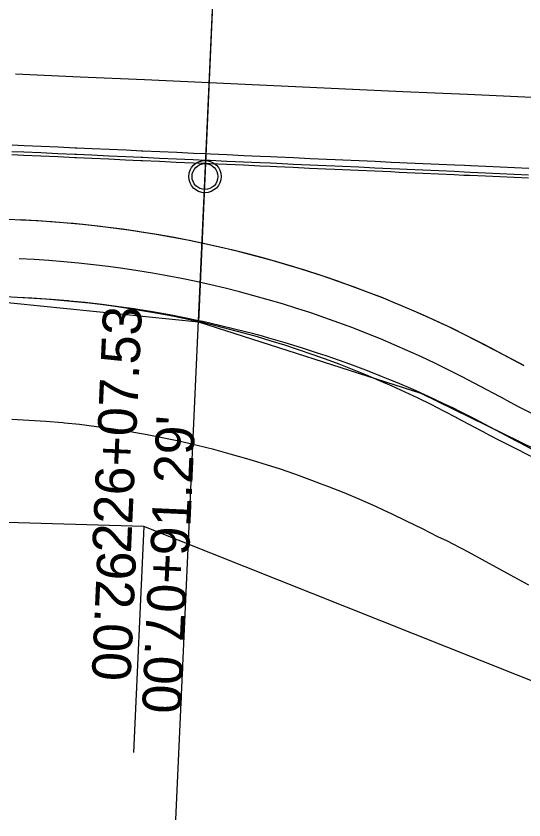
# Model space of a CAD drawing. Extents: x -70 to 701944, y -4 to 666871.
# Drawn here: x 665563.3 to 665641.9, y 656518.9 to 656643.3 of the extents above; entities that cross this region are included whole.
import ezdxf

# ---------------------------------------------------------------- set-up
doc = ezdxf.new("R2010")
doc.units = 0
for name, color, linetype in [('R_Detour', 7, 'Continuous'), ('R_No Plot', 7, 'Continuous'), ('R_Proposed Const Limits', 7, 'Continuous'), ('R_Proposed Road', 7, 'Continuous'), ('R_ROW', 7, 'Continuous'), ('R_Striping', 7, 'Continuous'), ('R_Temp Easement Annot', 7, 'Continuous'), ('R_Water', 7, 'Continuous')]:
    doc.layers.add(name, color=color, linetype=linetype)

msp = doc.modelspace()

# ---------------------------------------------------------------- linework, layer by layer
at = {"layer": 'R_Detour'}
msp.add_line((665588.06, 656518.93), (665594.25, 656655.91), dxfattribs=at)
at = {"layer": 'R_No Plot'}
msp.add_line((665639.07, 656583.9), (665634.31, 656586.44), dxfattribs=at)
for points in [[(665494.74, 656669.27), (665491.76, 656602.98), (665546.7, 656600.49), (665591.55, 656595.97), (665594.66, 656664.95)], [(665694.15, 656651.39), (665684.16, 656651.84), (665679.41, 656661.07), (665669.58, 656661.33), (665594.62, 656664.96), (665591.55, 656595.97), (665625.94, 656584.94), (665653.94, 656571.2), (665676.66, 656563.49), (665690.05, 656560.65)]]:
    msp.add_lwpolyline(points, close=True, dxfattribs=at)
msp.add_circle((665592.56, 656618.44), 2.5, dxfattribs=at)
for centre, start, end in [((665556.32, 656439.9), 61.9768, 87.4131), ((665717.07, 656730.44), 241.9768, 267.4131)]:
    msp.add_arc(centre, 166, start, end, dxfattribs=at)
at = {"layer": 'R_Proposed Const Limits'}
msp.add_lwpolyline([(665642.66, 656555.24), (665640.41, 656556.46), (665639.83, 656556.78), (665633.32, 656560.35), (665630.97, 656561.56), (665630.05, 656562.02), (665628.6, 656562.73), (665626.22, 656563.93), (665623.82, 656565.1), (665621.4, 656566.27), (665620.26, 656566.81), (665618.97, 656567.39), (665616.53, 656568.47), (665614.07, 656569.51), (665611.59, 656570.48), (665610.43, 656570.93), (665609.1, 656571.43), (665606.6, 656572.34), (665604.09, 656573.21), (665601.57, 656574.03), (665600.58, 656574.34), (665599.03, 656574.79), (665596.48, 656575.52), (665593.93, 656576.21), (665591.36, 656576.86), (665590.69, 656577.02), (665588.78, 656577.45), (665586.2, 656578), (665583.61, 656578.5), (665581.01, 656578.97), (665580.77, 656579.01), (665578.41, 656579.38), (665575.8, 656579.75), (665573.18, 656580.07), (665570.82, 656580.31), (665570.56, 656580.33), (665567.94, 656580.55), (665565.31, 656580.72), (665562.68, 656580.84)], dxfattribs=at)
at = {"layer": 'R_Proposed Road'}
for p, q in [((665637.13, 656591.73), (665641.89, 656589.2)), ((665637.13, 656591.73), (665641.89, 656589.2)), ((665636.26, 656578.6), (665631.49, 656581.14))]:
    msp.add_line(p, q, dxfattribs=at)
for points in [[(665642.67, 656619.68), (665636.01, 656619.98), (665633.61, 656620.09), (665632.68, 656620.13), (665631.2, 656620.2), (665628.76, 656620.31), (665626.32, 656620.42), (665623.85, 656620.53), (665622.69, 656620.58), (665621.38, 656620.64), (665618.89, 656620.76), (665616.39, 656620.87), (665613.87, 656620.98), (665612.7, 656621.04), (665611.35, 656621.1), (665608.81, 656621.21), (665606.26, 656621.33), (665603.71, 656621.44), (665602.71, 656621.49), (665601.14, 656621.56), (665598.57, 656621.67), (665595.98, 656621.79), (665593.4, 656621.91), (665592.72, 656621.94), (665590.8, 656622.03), (665588.2, 656622.14), (665585.59, 656622.26), (665582.97, 656622.38), (665582.73, 656622.39), (665580.36, 656622.5), (665577.74, 656622.62), (665575.11, 656622.73), (665572.74, 656622.84), (665572.49, 656622.85), (665569.86, 656622.97), (665567.23, 656623.09), (665564.6, 656623.21), (665562.75, 656623.29)], [(665642.6, 656618.18), (665635.95, 656618.48), (665633.54, 656618.59), (665632.61, 656618.63), (665631.13, 656618.7), (665628.7, 656618.81), (665626.25, 656618.92), (665623.79, 656619.03), (665622.62, 656619.09), (665621.31, 656619.15), (665618.82, 656619.26), (665616.32, 656619.37), (665613.81, 656619.48), (665612.63, 656619.54), (665611.28, 656619.6), (665608.74, 656619.71), (665606.2, 656619.83), (665603.64, 656619.94), (665602.64, 656619.99), (665601.07, 656620.06), (665598.5, 656620.18), (665595.92, 656620.29), (665593.33, 656620.41), (665592.65, 656620.44), (665590.73, 656620.53), (665588.13, 656620.64), (665585.52, 656620.76), (665582.91, 656620.88), (665582.66, 656620.89), (665580.29, 656621), (665577.67, 656621.12), (665575.04, 656621.24), (665572.67, 656621.34), (665572.42, 656621.35), (665569.79, 656621.47), (665567.16, 656621.59), (665564.53, 656621.71), (665562.68, 656621.79)], [(665642.62, 656618.68), (665635.97, 656618.98), (665633.57, 656619.09), (665632.63, 656619.13), (665631.15, 656619.2), (665628.72, 656619.31), (665626.27, 656619.42), (665623.81, 656619.53), (665622.64, 656619.59), (665621.33, 656619.64), (665618.84, 656619.76), (665616.34, 656619.87), (665613.83, 656619.98), (665612.65, 656620.04), (665611.3, 656620.1), (665608.77, 656620.21), (665606.22, 656620.33), (665603.66, 656620.44), (665602.66, 656620.49), (665601.1, 656620.56), (665598.52, 656620.68), (665595.94, 656620.79), (665593.35, 656620.91), (665592.67, 656620.94), (665590.75, 656621.03), (665588.15, 656621.14), (665585.54, 656621.26), (665582.93, 656621.38), (665582.68, 656621.39), (665580.31, 656621.5), (665577.69, 656621.62), (665575.07, 656621.74), (665572.69, 656621.84), (665572.44, 656621.85), (665569.81, 656621.97), (665567.18, 656622.09), (665564.55, 656622.21), (665562.7, 656622.29)], [(665641.89, 656589.2), (665641.3, 656589.51), (665634.79, 656592.95), (665632.44, 656594.14), (665631.52, 656594.58), (665630.07, 656595.28), (665627.68, 656596.39), (665625.28, 656597.47), (665622.86, 656598.51), (665621.71, 656598.98), (665620.42, 656599.51), (665617.97, 656600.47), (665615.51, 656601.39), (665613.03, 656602.28), (665611.87, 656602.68), (665610.54, 656603.13), (665608.03, 656603.94), (665605.51, 656604.71), (665602.98, 656605.45), (665602, 656605.72), (665600.44, 656606.14), (665597.89, 656606.8), (665595.34, 656607.41), (665592.77, 656607.99), (665592.1, 656608.14), (665590.19, 656608.53), (665587.6, 656609.03), (665585.01, 656609.49), (665582.41, 656609.91), (665582.17, 656609.94), (665579.81, 656610.29), (665577.19, 656610.63), (665574.58, 656610.93), (665572.21, 656611.16), (665571.96, 656611.19), (665569.33, 656611.41), (665566.71, 656611.58), (665564.08, 656611.72), (665562.23, 656611.8)], [(665643.6, 656576.03), (665641.35, 656577.21), (665640.76, 656577.52), (665634.25, 656580.96), (665631.9, 656582.15), (665630.98, 656582.6), (665629.53, 656583.3), (665627.14, 656584.41), (665624.74, 656585.48), (665622.32, 656586.52), (665621.17, 656586.99), (665619.88, 656587.52), (665617.43, 656588.48), (665614.97, 656589.4), (665612.49, 656590.29), (665611.33, 656590.69), (665609.99, 656591.14), (665607.49, 656591.95), (665604.97, 656592.72), (665602.44, 656593.46), (665601.46, 656593.73), (665599.9, 656594.15), (665597.35, 656594.81), (665594.79, 656595.43), (665592.22, 656596), (665591.55, 656596.15), (665589.65, 656596.54), (665587.06, 656597.04), (665584.47, 656597.5), (665581.87, 656597.92), (665581.63, 656597.96), (665579.26, 656598.3), (665576.65, 656598.64), (665574.04, 656598.94), (665571.67, 656599.17), (665571.42, 656599.2), (665568.79, 656599.42), (665566.17, 656599.6), (665563.54, 656599.74), (665561.69, 656599.82)]]:
    msp.add_lwpolyline(points, dxfattribs=at)
for centre, radius, start, end in [((665556.32, 656439.9), 172, 61.9768, 87.4131), ((665556.32, 656439.9), 172, 61.9768, 87.4131), ((665556.32, 656439.9), 160, 61.9768, 87.4131), ((665717.07, 656730.44), 172, 241.9768, 267.4131)]:
    msp.add_arc(centre, radius, start, end, dxfattribs=at)
at = {"layer": 'R_ROW'}
msp.add_lwpolyline([(665794.4, 656521.73), (665682.43, 656524.79), (665583.11, 656564.31), (665080.26, 656579.02), (664972.05, 656598.93), (664809.28, 656583.15), (664595.25, 656594.76), (664511.32, 656618.43), (664422.62, 656589.97), (664357.07, 656584.26)], dxfattribs=at)
at = {"layer": 'R_Striping'}
msp.add_lwpolyline([(665744.97, 656626.07), (665673.13, 656629.32), (665663.15, 656629.77), (665653.16, 656630.22), (665643.17, 656630.67), (665633.18, 656631.12), (665623.19, 656631.57), (665613.2, 656632.02), (665603.21, 656632.48), (665593.22, 656632.93), (665583.23, 656633.38), (665573.24, 656633.83), (665563.25, 656634.28)], dxfattribs=at)
at = {"layer": 'R_Temp Easement Annot'}
msp.add_lwpolyline([(665583.11, 656564.31), (665581.53, 656529.35)], dxfattribs=at)
at = {"layer": 'R_Water'}
msp.add_circle((665592.56, 656618.44), 2, dxfattribs=at)

# ---------------------------------------------------------------- texts
at = {"layer": 'R_No Plot'}
for s, p in [('226+07.53 ', (665581.11, 656560.12)), ("91.29' ", (665590.1, 656559.71))]:
    msp.add_text(s, height=6, rotation=87.4131, dxfattribs=at).set_placement(p)
at = {"layer": 'R_Temp Easement Annot'}
for s, p in [('92.00', (665575.94, 656560.63)), ('+07.00', (665583.93, 656560.27))]:
    msp.add_text(s, height=6, rotation=267.4131, dxfattribs=at).set_placement(p)

doc.saveas('drawing.dxf')
